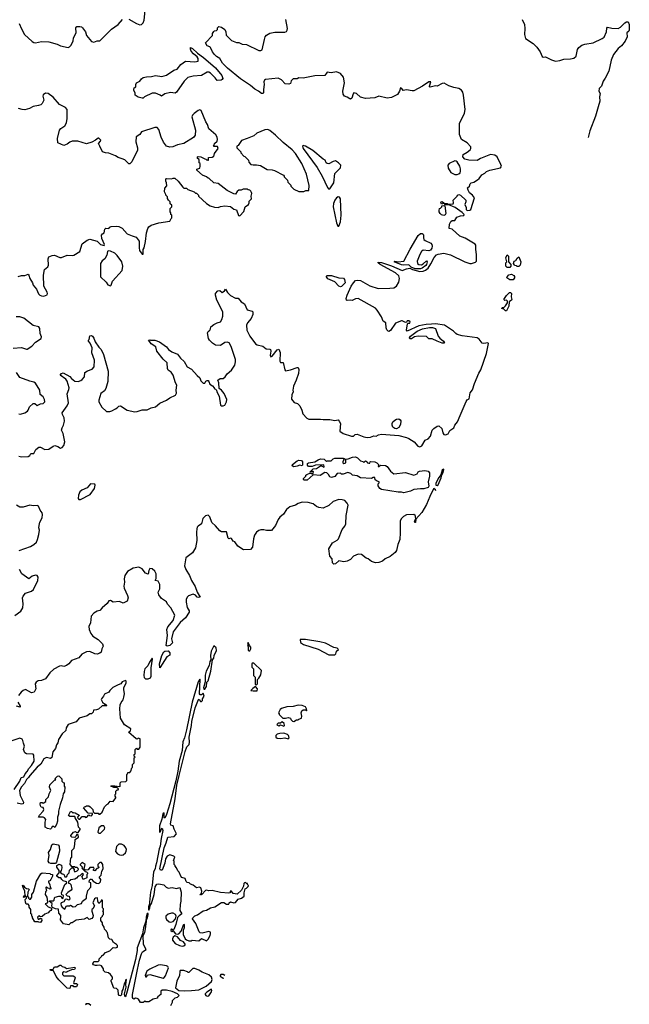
# Model space of a CAD drawing. Extents: x 2220333 to 2384341, y 721037 to 894043.
# Tile 286 of 325: x 2361995 to 2369310, y 826119 to 837931. Entities that reach past the tile are written whole.
import ezdxf

# ---------------------------------------------------------------- set-up
doc = ezdxf.new("R2010")
doc.units = 0

msp = doc.modelspace()

# ---------------------------------------------------------------- linework, layer by layer
at = {"layer": '0CON10XD'}
for points in [[(2363305, 837939), (2363395, 837884), (2363435, 837871), (2363455, 837874), (2363475, 837892), (2363490, 837925), (2363500, 838040)], [(2361990, 837885), (2362015, 837820), (2362054, 837754), (2362145, 837668), (2362165, 837657), (2362185, 837654), (2362255, 837671), (2362345, 837666), (2362445, 837639), (2362485, 837616), (2362575, 837599), (2362594, 837606), (2362609, 837621), (2362637, 837673), (2362642, 837715), (2362671, 837775), (2362668, 837835), (2362682, 837848), (2362715, 837850), (2362736, 837846), (2362750, 837835), (2362784, 837784), (2362795, 837742), (2362855, 837668), (2362885, 837662), (2362925, 837678), (2362955, 837678), (2363095, 837818), (2363176, 837874), (2363228, 837932)], [(2364898, 837045), (2364862, 837072), (2364815, 837096), (2364765, 837142), (2364645, 837220), (2364489, 837349), (2364429, 837409), (2364397, 837467), (2364355, 837491), (2364333, 837513), (2364307, 837545), (2364286, 837596), (2364276, 837606), (2364245, 837617), (2364226, 837655), (2364308, 837742), (2364310, 837765), (2364325, 837790), (2364333, 837797), (2364355, 837800), (2364370, 837815), (2364370, 837835), (2364385, 837850), (2364415, 837840), (2364455, 837813), (2364469, 837785), (2364473, 837745), (2364535, 837680), (2364595, 837657), (2364625, 837657), (2364665, 837639), (2364715, 837634), (2364865, 837561), (2364889, 837561), (2364905, 837570), (2364934, 837694), (2364941, 837725), (2364956, 837745), (2364995, 837768), (2365055, 837783), (2365175, 837783), (2365195, 837791), (2365205, 837805), (2365209, 837825), (2365189, 837935)], [(2368024, 837934), (2368051, 837875), (2368058, 837825), (2368053, 837753), (2368066, 837706), (2368158, 837645), (2368201, 837601), (2368241, 837545), (2368265, 837490), (2368275, 837480), (2368305, 837487), (2368375, 837450), (2368425, 837434), (2368475, 837441), (2368525, 837458), (2368605, 837460), (2368645, 837469), (2368671, 837495), (2368688, 837572), (2368705, 837598), (2368742, 837625), (2368777, 837637), (2368875, 837652), (2368986, 837704), (2369007, 837723), (2369038, 837785), (2369042, 837828), (2369048, 837842), (2369099, 837829), (2369175, 837826), (2369205, 837840), (2369255, 837894), (2369275, 837907), (2369296, 837905), (2369310, 837875), (2369309, 837805), (2369305, 837794), (2369281, 837775), (2369283, 837725), (2369262, 837675), (2369215, 837619), (2369175, 837586), (2369121, 837515), (2369093, 837447), (2369064, 837315), (2369021, 837229), (2368998, 837195), (2368978, 837132), (2368950, 837105), (2368944, 837074), (2368962, 837045), (2368951, 837005), (2368957, 836955), (2368935, 836885), (2368905, 836775), (2368835, 836597), (2368816, 836519)], [(2363465, 836988), (2363415, 837000), (2363380, 837025), (2363380, 837055), (2363365, 837080), (2363363, 837095), (2363370, 837115), (2363390, 837125), (2363387, 837155), (2363395, 837172), (2363436, 837194), (2363455, 837223), (2363475, 837239), (2363515, 837247), (2363575, 837249), (2363625, 837262), (2363702, 837248), (2363756, 837264), (2363845, 837327), (2363885, 837338), (2363930, 837395), (2363985, 837434), (2364095, 837426), (2364135, 837434), (2364135, 837467), (2364124, 837485), (2364080, 837520), (2364054, 837554), (2364044, 837576), (2364044, 837596), (2364067, 837585), (2364129, 837529), (2364199, 837479), (2364343, 837353), (2364420, 837260), (2364431, 837225), (2364426, 837214), (2364414, 837206), (2364365, 837201), (2364342, 837235), (2364285, 837291), (2364265, 837300), (2364245, 837301), (2364175, 837263), (2364075, 837255), (2364014, 837236), (2363969, 837195), (2363875, 837060), (2363859, 837051), (2363805, 837058), (2363735, 837043), (2363695, 837012), (2363680, 837025), (2363625, 837049), (2363585, 837051), (2363494, 837006), (2363475, 836990), (2363465, 836988)], [(2362617, 833627), (2362656, 833596), (2362695, 833592), (2362728, 833602), (2362746, 833614), (2362772, 833648), (2362775, 833697), (2362810, 833720), (2362865, 833739), (2362888, 833765), (2362894, 833845), (2362861, 833935), (2362864, 833995), (2362841, 834051), (2362820, 834075), (2362820, 834085), (2362830, 834095), (2362835, 834140), (2362855, 834142), (2362868, 834135), (2362885, 834110), (2362900, 834065), (2362943, 834003), (2362971, 833975), (2363001, 833915), (2363058, 833715), (2363051, 833589), (2363030, 833505), (2363011, 833479), (2362969, 833445), (2362943, 833367), (2362944, 833345), (2362981, 833281), (2363035, 833230), (2363075, 833230), (2363102, 833238), (2363146, 833264), (2363165, 833274), (2363185, 833296), (2363205, 833298), (2363285, 833246), (2363375, 833226), (2363405, 833229), (2363465, 833250), (2363525, 833252), (2363572, 833275), (2363624, 833286), (2363675, 833332), (2363756, 833365), (2363795, 833393), (2363864, 833425), (2363878, 833452), (2363871, 833485), (2363880, 833545), (2363864, 833574), (2363838, 833665), (2363811, 833701), (2363776, 833726), (2363768, 833745), (2363764, 833815), (2363715, 833857), (2363642, 833955), (2363630, 834005), (2363573, 834043), (2363558, 834068), (2363540, 834085), (2363555, 834092), (2363566, 834086), (2363615, 834088), (2363673, 834065), (2363755, 834008), (2363782, 833975), (2363820, 833945), (2363887, 833917), (2363925, 833869), (2363969, 833829), (2364005, 833766), (2364057, 833737), (2364125, 833661), (2364156, 833636), (2364169, 833599), (2364195, 833572), (2364215, 833570), (2364228, 833595), (2364245, 833603), (2364255, 833602), (2364265, 833592), (2364278, 833558), (2364309, 833539), (2364330, 833515), (2364330, 833505), (2364345, 833500), (2364357, 833487), (2364360, 833465), (2364388, 833415), (2364404, 833305), (2364415, 833298), (2364435, 833298), (2364458, 833305), (2364477, 833345), (2364479, 833375), (2364450, 833445), (2364416, 833486), (2364387, 833505), (2364383, 833573), (2364373, 833605), (2364400, 833625), (2364435, 833628), (2364462, 833645), (2364486, 833684), (2364535, 833726), (2364577, 833785), (2364586, 833825), (2364584, 833855), (2364532, 834012), (2364509, 834055), (2364485, 834064), (2364455, 834058), (2364405, 834024), (2364345, 834026), (2364309, 834049), (2364272, 834085), (2364261, 834105), (2364249, 834175), (2364255, 834190), (2364278, 834205), (2364286, 834224), (2364287, 834245), (2364324, 834276), (2364365, 834296), (2364405, 834308), (2364422, 834335), (2364434, 834375), (2364431, 834425), (2364361, 834565), (2364344, 834625), (2364344, 834646), (2364373, 834677), (2364395, 834682), (2364425, 834660), (2364453, 834677), (2364465, 834700), (2364487, 834657), (2364523, 834623), (2364585, 834590), (2364615, 834590), (2364653, 834545), (2364694, 834524), (2364725, 834450), (2364783, 834433), (2364792, 834425), (2364791, 834395), (2364771, 834345), (2364728, 834295), (2364716, 834265), (2364722, 834205), (2364756, 834136), (2364824, 834044), (2364845, 834032), (2364913, 834013), (2364951, 833981), (2364995, 833979), (2365003, 833973), (2365009, 833955), (2365002, 833905), (2365008, 833888), (2365025, 833893), (2365085, 833970), (2365105, 833980), (2365119, 833939), (2365116, 833836), (2365125, 833820), (2365158, 833818), (2365175, 833730), (2365185, 833717), (2365245, 833730), (2365325, 833760), (2365338, 833758), (2365343, 833735), (2365339, 833685), (2365312, 833605), (2365280, 833535), (2365272, 833485), (2365278, 833465), (2365261, 833429), (2365257, 833377), (2365287, 833337), (2365330, 833325), (2365355, 833300), (2365382, 833245), (2365394, 833204), (2365441, 833151), (2365465, 833138), (2365605, 833140), (2365635, 833133), (2365715, 833134), (2365775, 833121), (2365815, 833130), (2365829, 833115), (2365843, 833085), (2365836, 832995), (2365878, 832965), (2365976, 832934), (2366000, 832935), (2366020, 832955), (2366045, 832960), (2366125, 832928), (2366165, 832920), (2366205, 832922), (2366245, 832938), (2366273, 832933), (2366299, 832951), (2366335, 832959), (2366545, 832943), (2366635, 832920), (2366665, 832906), (2366727, 832865), (2366773, 832813), (2366795, 832806), (2366820, 832820), (2366861, 832885), (2366896, 832904), (2366925, 832935), (2366944, 833005), (2366965, 833028), (2367005, 833053), (2367025, 833058), (2367062, 833025), (2367071, 832975), (2367085, 832956), (2367105, 832952), (2367135, 832964), (2367158, 833002), (2367204, 833035), (2367216, 833065), (2367249, 833105), (2367279, 833181), (2367351, 833349), (2367365, 833372), (2367387, 833384), (2367402, 833455), (2367428, 833492), (2367452, 833565), (2367505, 833690), (2367529, 833731), (2367596, 833925), (2367621, 834045), (2367614, 834054), (2367565, 834048), (2367545, 834052), (2367509, 834099), (2367485, 834113), (2367305, 834138), (2367245, 834156), (2367227, 834165), (2367202, 834195), (2367093, 834265), (2366985, 834282), (2366935, 834278), (2366872, 834275), (2366785, 834258), (2366645, 834196), (2366637, 834207), (2366648, 834282), (2366655, 834290), (2366675, 834292), (2366680, 834305), (2366665, 834318), (2366645, 834320), (2366638, 834302), (2366625, 834298), (2366585, 834320), (2366575, 834320), (2366505, 834292), (2366445, 834203), (2366425, 834190), (2366415, 834193), (2366399, 834209), (2366391, 834235), (2366390, 834295), (2366355, 834315), (2366336, 834365), (2366285, 834448), (2366265, 834469), (2366056, 834586), (2366025, 834584), (2365985, 834561), (2365965, 834566), (2365925, 834561), (2365916, 834566), (2365913, 834585), (2365925, 834625), (2365973, 834735), (2365999, 834775), (2366025, 834802), (2366045, 834806), (2366085, 834801), (2366195, 834739), (2366297, 834707), (2366435, 834709), (2366485, 834715), (2366518, 834735), (2366545, 834781), (2366554, 834825), (2366545, 834857), (2366505, 834893), (2366320, 834995), (2366296, 835015), (2366297, 835023), (2366335, 835017), (2366457, 834977), (2366585, 834922), (2366635, 834944), (2366675, 834950), (2366710, 834935), (2366798, 834912), (2366835, 834914), (2366866, 834925), (2366895, 834952), (2366927, 835003), (2366970, 835080), (2366995, 835109), (2367015, 835119), (2367085, 835130), (2367165, 835109), (2367335, 835028), (2367395, 835007), (2367415, 835006), (2367465, 835022), (2367476, 835035), (2367478, 835115), (2367468, 835175), (2367468, 835225), (2367460, 835240), (2367341, 835311), (2367276, 835336), (2367185, 835419), (2367148, 835428), (2367153, 835477), (2367169, 835511), (2367185, 835521), (2367218, 835522), (2367239, 835561), (2367285, 835578), (2367325, 835583), (2367328, 835595), (2367305, 835619), (2367220, 835680), (2367145, 835710), (2367105, 835710), (2367090, 835730), (2367055, 835720), (2367050, 835735), (2367054, 835746), (2367065, 835750), (2367090, 835730), (2367125, 835727), (2367135, 835720), (2367195, 835722), (2367200, 835735), (2367197, 835765), (2367246, 835814), (2367250, 835825), (2367265, 835833), (2367286, 835826), (2367350, 835765), (2367350, 835745), (2367338, 835715), (2367352, 835678), (2367352, 835655), (2367365, 835644), (2367398, 835645), (2367407, 835655), (2367452, 835795), (2367428, 835828), (2367392, 835855), (2367376, 835885), (2367370, 835915), (2367393, 835935), (2367399, 835961), (2367412, 835975), (2367446, 835984), (2367490, 836010), (2367509, 836025), (2367540, 836070), (2367575, 836089), (2367595, 836109), (2367636, 836124), (2367765, 836152), (2367773, 836165), (2367777, 836175), (2367770, 836195), (2367726, 836285), (2367698, 836305), (2367645, 836314), (2367526, 836264), (2367485, 836240), (2367386, 836244), (2367335, 836258), (2367313, 836285), (2367318, 836315), (2367365, 836342), (2367402, 836368), (2367410, 836385), (2367408, 836405), (2367363, 836453), (2367295, 836492), (2367274, 836555), (2367273, 836685), (2367332, 836808), (2367341, 836855), (2367322, 837025), (2367312, 837062), (2367295, 837087), (2367265, 837107), (2367205, 837117), (2367145, 837136), (2367090, 837170), (2367065, 837164), (2367005, 837134), (2366985, 837137), (2366921, 837121), (2366914, 837124), (2366914, 837134), (2366927, 837185), (2366906, 837186), (2366827, 837133), (2366725, 837077), (2366705, 837076), (2366635, 837091), (2366595, 837082), (2366582, 837105), (2366565, 837112), (2366553, 837075), (2366527, 837035), (2366457, 836997), (2366405, 836990), (2366305, 837013), (2366256, 836994), (2366145, 836984), (2366085, 837001), (2366036, 837046), (2366005, 837052), (2365995, 837040), (2365981, 836989), (2365965, 836978), (2365955, 836980), (2365925, 837000), (2365892, 837012), (2365877, 837037), (2365873, 837075), (2365894, 837175), (2365881, 837241), (2365846, 837286), (2365795, 837306), (2365734, 837294), (2365685, 837300), (2365655, 837262), (2365535, 837257), (2365395, 837228), (2365345, 837232), (2365325, 837222), (2365275, 837220), (2365252, 837198), (2365243, 837165), (2365225, 837156), (2365181, 837161), (2365135, 837210), (2365095, 837228), (2364945, 837213), (2364931, 837205), (2364926, 837185), (2364928, 837155), (2364919, 837095), (2364921, 837055), (2364915, 837046), (2364898, 837045)], [(2361975, 834850), (2362015, 834862), (2362056, 834864), (2362095, 834880), (2362106, 834866), (2362116, 834826), (2362147, 834775), (2362156, 834745), (2362198, 834698), (2362222, 834642), (2362235, 834626), (2362257, 834617), (2362284, 834616), (2362325, 834630), (2362329, 834645), (2362324, 834664), (2362286, 834735), (2362279, 834865), (2362294, 834935), (2362333, 834966), (2362342, 834985), (2362336, 835064), (2362344, 835086), (2362385, 835104), (2362414, 835106), (2362475, 835079), (2362495, 835077), (2362565, 835106), (2362625, 835101), (2362643, 835107), (2362718, 835152), (2362746, 835244), (2362805, 835286), (2362835, 835299), (2362924, 835274), (2362965, 835233), (2363007, 835223), (2363012, 835235), (2362982, 835305), (2362978, 835345), (2362987, 835363), (2363008, 835375), (2363015, 835420), (2363028, 835432), (2363065, 835428), (2363077, 835443), (2363091, 835449), (2363155, 835454), (2363185, 835451), (2363225, 835432), (2363285, 835364), (2363345, 835337), (2363394, 835324), (2363427, 835275), (2363427, 835195), (2363434, 835164), (2363465, 835120), (2363475, 835120), (2363476, 835174), (2363489, 835195), (2363505, 835270), (2363516, 835375), (2363532, 835428), (2363543, 835445), (2363572, 835465), (2363664, 835496), (2363797, 835513), (2363812, 835548), (2363820, 835555), (2363820, 835585), (2363810, 835595), (2363810, 835615), (2363800, 835625), (2363800, 835665), (2363820, 835685), (2363820, 835705), (2363802, 835722), (2363800, 835745), (2363780, 835765), (2363770, 835785), (2363770, 835805), (2363750, 835825), (2363750, 835835), (2363732, 835865), (2363738, 835912), (2363762, 835938), (2363758, 835975), (2363748, 835995), (2363748, 836022), (2363755, 836028), (2363815, 836022), (2363835, 836032), (2363855, 836032), (2363898, 835995), (2363951, 835921), (2363965, 835912), (2363995, 835910), (2364013, 835893), (2364087, 835867), (2364105, 835850), (2364115, 835850), (2364140, 835825), (2364140, 835815), (2364235, 835728), (2364280, 835700), (2364332, 835682), (2364375, 835680), (2364405, 835690), (2364455, 835700), (2364525, 835690), (2364565, 835660), (2364595, 835650), (2364622, 835582), (2364635, 835580), (2364685, 835630), (2364702, 835685), (2364740, 835715), (2364750, 835735), (2364750, 835755), (2364777, 835783), (2364772, 835815), (2364780, 835845), (2364777, 835857), (2364770, 835875), (2364755, 835888), (2364735, 835890), (2364725, 835900), (2364675, 835900), (2364652, 835888), (2364623, 835887), (2364605, 835872), (2364585, 835840), (2364565, 835842), (2364485, 835883), (2364377, 835967), (2364323, 835973), (2364270, 836025), (2364255, 836030), (2364237, 836047), (2364190, 836065), (2364120, 836125), (2364122, 836138), (2364155, 836150), (2364162, 836175), (2364160, 836205), (2364150, 836215), (2364150, 836255), (2364130, 836265), (2364130, 836285), (2364135, 836290), (2364167, 836287), (2364215, 836260), (2364228, 836258), (2364235, 836250), (2364248, 836248), (2364255, 836240), (2364260, 836245), (2364262, 836278), (2364305, 836280), (2364315, 836290), (2364325, 836290), (2364333, 836327), (2364378, 836385), (2364368, 836408), (2364325, 836410), (2364320, 836415), (2364330, 836425), (2364332, 836445), (2364363, 836475), (2364369, 836495), (2364365, 836520), (2364348, 836548), (2364265, 836620), (2364247, 836675), (2364227, 836705), (2364173, 836843), (2364155, 836848), (2364135, 836840), (2364089, 836805), (2364069, 836785), (2364061, 836765), (2364104, 836605), (2364099, 836545), (2364082, 836518), (2363965, 836447), (2363890, 836430), (2363832, 836405), (2363795, 836401), (2363755, 836415), (2363720, 836460), (2363693, 836523), (2363665, 836615), (2363646, 836636), (2363615, 836639), (2363458, 836585), (2363435, 836552), (2363393, 836525), (2363387, 836465), (2363410, 836395), (2363410, 836365), (2363340, 836225), (2363315, 836202), (2363305, 836202), (2363255, 836248), (2363225, 836262), (2363176, 836276), (2363145, 836297), (2363065, 836328), (2363025, 836332), (2362990, 836345), (2362958, 836415), (2362942, 836445), (2362965, 836472), (2362967, 836485), (2362945, 836510), (2362935, 836510), (2362906, 836484), (2362860, 836460), (2362795, 836440), (2362693, 836473), (2362625, 836473), (2362595, 836462), (2362565, 836438), (2362525, 836422), (2362452, 836455), (2362448, 836505), (2362474, 836605), (2362489, 836625), (2362535, 836658), (2362555, 836695), (2362565, 836745), (2362563, 836853), (2362546, 836876), (2362474, 836914), (2362395, 837001), (2362336, 837046), (2362305, 837051), (2362275, 837030), (2362273, 837015), (2362284, 836965), (2362264, 836925), (2362249, 836911), (2362220, 836900), (2362155, 836890), (2362113, 836867), (2362055, 836850), (2362025, 836852), (2361982, 836865)], [(2365405, 835872), (2365428, 835882), (2365465, 835882), (2365468, 835941), (2365435, 836079), (2365381, 836205), (2365305, 836325), (2365265, 836371), (2365156, 836456), (2365066, 836545), (2364995, 836603), (2364973, 836613), (2364935, 836611), (2364841, 836569), (2364805, 836537), (2364726, 836504), (2364655, 836482), (2364618, 836422), (2364600, 836415), (2364602, 836395), (2364650, 836345), (2364650, 836335), (2364684, 836294), (2364695, 836290), (2364740, 836245), (2364743, 836223), (2364770, 836195), (2364795, 836188), (2364835, 836190), (2364885, 836182), (2364965, 836132), (2365025, 836130), (2365052, 836122), (2365160, 836065), (2365170, 836055), (2365170, 836045), (2365198, 836018), (2365210, 836005), (2365212, 835982), (2365250, 835945), (2365250, 835935), (2365285, 835900), (2365345, 835872), (2365405, 835872)], [(2365715, 835902), (2365765, 835975), (2365775, 836088), (2365845, 836154), (2365850, 836185), (2365822, 836215), (2365785, 836236), (2365755, 836231), (2365705, 836203), (2365685, 836204), (2365673, 836215), (2365660, 836245), (2365635, 836258), (2365511, 836361), (2365425, 836414), (2365395, 836422), (2365388, 836415), (2365398, 836385), (2365565, 836157), (2365625, 836055), (2365688, 835918), (2365702, 835902), (2365715, 835902)], [(2367245, 836074), (2367265, 836081), (2367280, 836095), (2367286, 836115), (2367285, 836141), (2367275, 836174), (2367244, 836225), (2367234, 836234), (2367215, 836236), (2367147, 836205), (2367134, 836185), (2367135, 836150), (2367167, 836097), (2367216, 836076), (2367245, 836074)], [(2365825, 835453), (2365844, 835505), (2365851, 835585), (2365843, 835783), (2365833, 835803), (2365818, 835808), (2365795, 835796), (2365775, 835765), (2365761, 835725), (2365757, 835687), (2365797, 835495), (2365814, 835455), (2365825, 835453)], [(2367085, 835583), (2367055, 835592), (2367039, 835605), (2367028, 835625), (2367027, 835643), (2367032, 835668), (2367045, 835670), (2367060, 835685), (2367062, 835698), (2367085, 835702), (2367098, 835698), (2367107, 835605), (2367099, 835591), (2367085, 835583)], [(2366741, 834941), (2366692, 834962), (2366665, 834990), (2366605, 834986), (2366575, 834990), (2366490, 835025), (2366497, 835033), (2366537, 835026), (2366606, 835034), (2366681, 835179), (2366775, 835342), (2366805, 835366), (2366825, 835366), (2366837, 835357), (2366842, 835345), (2366839, 835315), (2366845, 835295), (2366861, 835281), (2366930, 835250), (2366942, 835235), (2366946, 835215), (2366940, 835190), (2366924, 835166), (2366905, 835160), (2366835, 835168), (2366815, 835151), (2366795, 835116), (2366764, 835035), (2366769, 835005), (2366785, 834994), (2366815, 834991), (2366838, 835002), (2366875, 835037), (2366884, 835025), (2366878, 834995), (2366868, 834982), (2366825, 834951), (2366805, 834944), (2366741, 834941)], [(2363085, 834740), (2363094, 834746), (2363108, 834795), (2363225, 834922), (2363231, 834975), (2363219, 835025), (2363165, 835104), (2363135, 835129), (2363085, 835153), (2363055, 835160), (2363048, 835152), (2363040, 835105), (2363015, 835064), (2362983, 835037), (2362964, 835005), (2362963, 834845), (2363032, 834782), (2363052, 834752), (2363085, 834740)], [(2367875, 834960), (2367845, 834960), (2367830, 834975), (2367830, 835015), (2367840, 835025), (2367830, 835075), (2367845, 835110), (2367860, 835095), (2367860, 835025), (2367890, 834995), (2367890, 834975), (2367875, 834960)], [(2367985, 834970), (2367965, 834970), (2367955, 834980), (2367932, 834982), (2367930, 834995), (2367920, 835005), (2367930, 835035), (2367948, 835042), (2367965, 835070), (2367985, 835088), (2368010, 835025), (2368002, 834988), (2367985, 834970)], [(2365845, 834726), (2365825, 834734), (2365775, 834787), (2365692, 834822), (2365676, 834845), (2365677, 834855), (2365685, 834861), (2365735, 834861), (2365825, 834836), (2365879, 834829), (2365893, 834813), (2365899, 834775), (2365855, 834729), (2365845, 834726)], [(2367915, 834812), (2367875, 834812), (2367840, 834835), (2367843, 834847), (2367865, 834870), (2367897, 834877), (2367923, 834863), (2367932, 834852), (2367932, 834835), (2367915, 834812)], [(2367825, 834437), (2367805, 834458), (2367780, 834465), (2367785, 834477), (2367805, 834480), (2367825, 834498), (2367847, 834535), (2367847, 834555), (2367835, 834568), (2367815, 834562), (2367804, 834575), (2367837, 834623), (2367872, 834658), (2367885, 834660), (2367898, 834645), (2367891, 834605), (2367902, 834575), (2367898, 834565), (2367868, 834545), (2367865, 834494), (2367835, 834439), (2367825, 834437)], [(2361915, 833990), (2362015, 833999), (2362075, 833977), (2362085, 833980), (2362139, 834015), (2362185, 834064), (2362253, 834105), (2362258, 834125), (2362240, 834165), (2362237, 834225), (2362226, 834245), (2362155, 834262), (2362045, 834351), (2361995, 834368), (2361952, 834368)], [(2367085, 834051), (2367065, 834052), (2367005, 834073), (2366945, 834101), (2366905, 834103), (2366875, 834129), (2366775, 834136), (2366734, 834126), (2366695, 834102), (2366675, 834104), (2366672, 834115), (2366686, 834135), (2366765, 834195), (2366828, 834222), (2366911, 834239), (2366947, 834237), (2366985, 834225), (2367016, 834135), (2367035, 834111), (2367082, 834075), (2367092, 834055), (2367085, 834051)], [(2361984, 833204), (2362005, 833199), (2362055, 833214), (2362087, 833235), (2362098, 833245), (2362112, 833285), (2362155, 833328), (2362175, 833328), (2362205, 833303), (2362245, 833321), (2362275, 833327), (2362296, 833345), (2362294, 833375), (2362277, 833407), (2362242, 833435), (2362236, 833485), (2362185, 833569), (2362165, 833584), (2362115, 833594), (2361998, 833638), (2361955, 833700)], [(2361985, 832693), (2362015, 832688), (2362095, 832692), (2362116, 832704), (2362130, 832725), (2362165, 832728), (2362187, 832775), (2362225, 832804), (2362245, 832803), (2362295, 832773), (2362345, 832779), (2362395, 832816), (2362415, 832822), (2362451, 832811), (2362485, 832790), (2362505, 832800), (2362525, 832823), (2362538, 832865), (2362517, 832965), (2362498, 833005), (2362504, 833035), (2362522, 833068), (2362531, 833115), (2362528, 833155), (2362509, 833195), (2362506, 833215), (2362565, 833298), (2362580, 833335), (2362566, 833444), (2362586, 833495), (2362588, 833515), (2362563, 833593), (2362549, 833619), (2362482, 833665), (2362498, 833685), (2362515, 833693), (2362595, 833650), (2362617, 833627)], [(2366515, 833022), (2366495, 833027), (2366472, 833042), (2366463, 833065), (2366466, 833085), (2366474, 833105), (2366495, 833127), (2366515, 833137), (2366545, 833141), (2366561, 833131), (2366567, 833117), (2366566, 833075), (2366543, 833037), (2366515, 833022)], [(2366605, 832256), (2366575, 832264), (2366535, 832262), (2366335, 832296), (2366315, 832307), (2366298, 832338), (2366298, 832362), (2366308, 832375), (2366307, 832387), (2366283, 832393), (2366262, 832412), (2366255, 832440), (2366235, 832440), (2366215, 832428), (2366086, 832434), (2366045, 832458), (2365990, 832465), (2365970, 832485), (2365933, 832497), (2365875, 832478), (2365858, 832478), (2365845, 832490), (2365805, 832488), (2365775, 832452), (2365735, 832440), (2365715, 832448), (2365700, 832475), (2365680, 832495), (2365655, 832498), (2365599, 832461), (2365515, 832470), (2365445, 832407), (2365408, 832408), (2365400, 832415), (2365400, 832425), (2365430, 832455), (2365430, 832465), (2365440, 832475), (2365475, 832490), (2365495, 832490), (2365505, 832480), (2365518, 832492), (2365520, 832505), (2365515, 832510), (2365490, 832510), (2365485, 832500), (2365480, 832505), (2365515, 832542), (2365555, 832548), (2365605, 832580), (2365615, 832580), (2365643, 832563), (2365650, 832565), (2365645, 832590), (2365543, 832587), (2365505, 832572), (2365462, 832572), (2365450, 832585), (2365450, 832605), (2365460, 832615), (2365535, 832627), (2365575, 832652), (2365605, 832662), (2365647, 832657), (2365675, 832630), (2365685, 832638), (2365732, 832638), (2365755, 832662), (2365775, 832670), (2365875, 832672), (2365890, 832665), (2365873, 832625), (2365874, 832614), (2365885, 832608), (2365908, 832615), (2365910, 832645), (2365902, 832658), (2365937, 832663), (2365987, 832683), (2366025, 832686), (2366048, 832675), (2366085, 832638), (2366112, 832632), (2366125, 832620), (2366145, 832637), (2366166, 832626), (2366170, 832615), (2366185, 832610), (2366198, 832612), (2366200, 832625), (2366208, 832632), (2366257, 832627), (2366282, 832615), (2366300, 832595), (2366295, 832570), (2366305, 832570), (2366325, 832588), (2366385, 832583), (2366405, 832572), (2366444, 832514), (2366485, 832482), (2366625, 832500), (2366725, 832468), (2366765, 832483), (2366778, 832505), (2366794, 832516), (2366855, 832522), (2366895, 832516), (2366911, 832495), (2366914, 832455), (2366896, 832385), (2366905, 832335), (2366895, 832318), (2366845, 832302), (2366805, 832304), (2366725, 832294), (2366685, 832276), (2366635, 832264), (2366605, 832256)], [(2365285, 832568), (2365265, 832580), (2365268, 832595), (2365325, 832640), (2365345, 832646), (2365375, 832642), (2365388, 832625), (2365390, 832585), (2365385, 832580), (2365355, 832588), (2365325, 832573), (2365285, 832568)], [(2367005, 832341), (2367015, 832351), (2367051, 832435), (2367059, 832471), (2367075, 832497), (2367083, 832533), (2367079, 832539), (2367065, 832525), (2367048, 832472), (2367015, 832428), (2366990, 832365), (2366990, 832345), (2367005, 832341)], [(2362725, 832173), (2362841, 832235), (2362893, 832305), (2362902, 832345), (2362895, 832358), (2362845, 832362), (2362806, 832314), (2362742, 832285), (2362717, 832265), (2362699, 832225), (2362697, 832187), (2362706, 832176), (2362725, 832173)], [(2366987, 832279), (2366985, 832292), (2366965, 832305), (2366955, 832295), (2366915, 832212), (2366877, 832115), (2366821, 832019), (2366750, 831940), (2366745, 831900), (2366735, 831900), (2366734, 831915), (2366745, 831940), (2366750, 831940), (2366746, 831975), (2366741, 831985), (2366725, 831994), (2366635, 831993), (2366599, 831971), (2366572, 831945), (2366561, 831915), (2366562, 831775), (2366556, 831694), (2366531, 831635), (2366517, 831565), (2366500, 831540), (2366439, 831491), (2366380, 831465), (2366350, 831435), (2366305, 831420), (2366265, 831417), (2366215, 831433), (2366177, 831465), (2366153, 831473), (2366095, 831516), (2366055, 831519), (2366000, 831495), (2365966, 831455), (2365925, 831434), (2365885, 831429), (2365825, 831439), (2365786, 831404), (2365765, 831399), (2365750, 831415), (2365744, 831464), (2365718, 831495), (2365703, 831585), (2365747, 831655), (2365803, 831687), (2365821, 831705), (2365865, 831814), (2365896, 831854), (2365908, 831882), (2365911, 831985), (2365935, 832105), (2365925, 832131), (2365895, 832162), (2365865, 832172), (2365825, 832173), (2365755, 832152), (2365705, 832102), (2365635, 832069), (2365585, 832078), (2365555, 832092), (2365515, 832123), (2365458, 832138), (2365385, 832143), (2365336, 832126), (2365305, 832108), (2365236, 832085), (2365196, 832055), (2365159, 832001), (2365115, 831963), (2365095, 831937), (2365066, 831865), (2365018, 831805), (2364955, 831802), (2364925, 831811), (2364888, 831812), (2364865, 831804), (2364837, 831783), (2364814, 831746), (2364802, 831705), (2364787, 831605), (2364766, 831574), (2364682, 831572), (2364613, 831615), (2364578, 831668), (2364557, 831677), (2364535, 831708), (2364525, 831710), (2364505, 831702), (2364495, 831712), (2364475, 831787), (2364415, 831789), (2364395, 831799), (2364345, 831860), (2364299, 831899), (2364277, 831967), (2364255, 831988), (2364225, 831981), (2364193, 831947), (2364178, 831882), (2364135, 831857), (2364126, 831844), (2364119, 831825), (2364118, 831785), (2364122, 831685), (2364104, 831595), (2364070, 831535), (2363989, 831475), (2363972, 831378), (2363987, 831335), (2364034, 831265), (2364056, 831205), (2364100, 831130), (2364123, 831065), (2364162, 831005), (2364145, 830999), (2364125, 831004), (2364105, 831026), (2364075, 831039), (2364022, 831018), (2364005, 831003), (2363994, 830975), (2363994, 830944), (2364005, 830880), (2364029, 830839), (2364028, 830825), (2363985, 830754), (2363921, 830699), (2363835, 830586), (2363816, 830505), (2363827, 830455), (2363796, 830424), (2363765, 830414), (2363754, 830425), (2363767, 830545), (2363761, 830615), (2363773, 830647), (2363837, 830725), (2363856, 830786), (2363809, 830875), (2363770, 830920), (2363755, 830947), (2363695, 830986), (2363665, 831032), (2363657, 831065), (2363675, 831105), (2363678, 831155), (2363655, 831195), (2363622, 831205), (2363632, 831228), (2363633, 831283), (2363615, 831315), (2363585, 831345), (2363555, 831346), (2363543, 831325), (2363535, 831278), (2363505, 831291), (2363465, 831343), (2363425, 831363), (2363355, 831353), (2363289, 831311), (2363256, 831265), (2363247, 831225), (2363252, 831185), (2363244, 831135), (2363249, 831111), (2363289, 831025), (2363296, 830995), (2363283, 830957), (2363235, 830933), (2363193, 830953), (2363115, 830944), (2363085, 830962), (2363065, 830960), (2363045, 830928), (2362984, 830875), (2362958, 830845), (2362925, 830834), (2362885, 830810), (2362852, 830775), (2362846, 830695), (2362825, 830650), (2362829, 830615), (2362847, 830567), (2362874, 830534), (2362935, 830495), (2362988, 830445), (2362998, 830415), (2362982, 830385), (2362972, 830345), (2362955, 830330), (2362925, 830318), (2362895, 830322), (2362835, 830351), (2362795, 830347), (2362742, 830318), (2362705, 830276), (2362615, 830242), (2362585, 830203), (2362558, 830185), (2362525, 830171), (2362495, 830179), (2362474, 830176), (2362405, 830140), (2362356, 830094), (2362306, 830024), (2362255, 830002), (2362215, 829999), (2362192, 829985), (2362182, 829965), (2362189, 829905), (2362167, 829863), (2362135, 829856), (2362065, 829894), (2362035, 829884), (2362012, 829865), (2361982, 829825)], [(2361989, 831565), (2362125, 831612), (2362165, 831634), (2362195, 831663), (2362210, 831695), (2362224, 831754), (2362231, 831809), (2362226, 831835), (2362229, 831865), (2362237, 831905), (2362264, 831955), (2362268, 831995), (2362264, 832015), (2362240, 832045), (2362221, 832095), (2362205, 832104), (2362155, 832098), (2362115, 832107), (2362035, 832081), (2361995, 832083), (2361955, 832106)], [(2361937, 830785), (2362009, 830835), (2362031, 830875), (2362037, 830925), (2362030, 830995), (2362036, 831015), (2362065, 831050), (2362135, 831076), (2362162, 831095), (2362211, 831205), (2362218, 831245), (2362205, 831265), (2362184, 831266), (2362145, 831256), (2362105, 831223), (2362022, 831285), (2361994, 831335)], [(2364215, 829900), (2364235, 829930), (2364240, 829985), (2364255, 830000), (2364290, 830115), (2364308, 830252), (2364325, 830270), (2364328, 830305), (2364356, 830365), (2364352, 830395), (2364325, 830420), (2364294, 830354), (2364284, 830304), (2364288, 830252), (2364275, 830230), (2364268, 830185), (2364234, 830116), (2364222, 830068), (2364222, 829988), (2364202, 829915), (2364205, 829900), (2364215, 829900)], [(2364755, 830360), (2364767, 830385), (2364767, 830405), (2364752, 830422), (2364735, 830460), (2364730, 830435), (2364738, 830408), (2364738, 830368), (2364745, 830360), (2364755, 830360)], [(2365775, 830310), (2365787, 830323), (2365798, 830355), (2365820, 830375), (2365805, 830390), (2365765, 830400), (2365665, 830450), (2365595, 830467), (2365425, 830496), (2365360, 830495), (2365365, 830460), (2365400, 830435), (2365575, 830379), (2365705, 830312), (2365775, 830310)], [(2363675, 830154), (2363674, 830205), (2363701, 830305), (2363725, 830348), (2363738, 830355), (2363775, 830359), (2363795, 830334), (2363795, 830308), (2363762, 830288), (2363675, 830154)], [(2363535, 830024), (2363565, 830035), (2363573, 830055), (2363571, 830155), (2363588, 830258), (2363585, 830273), (2363552, 830225), (2363532, 830178), (2363498, 830142), (2363488, 830112), (2363484, 830065), (2363489, 830039), (2363505, 830025), (2363535, 830024)], [(2364835, 829950), (2364848, 829965), (2364850, 830015), (2364865, 830030), (2364887, 830073), (2364898, 830125), (2364805, 830210), (2364785, 830210), (2364780, 830205), (2364780, 830165), (2364800, 830145), (2364800, 830065), (2364820, 830045), (2364820, 829955), (2364835, 829950)], [(2363273, 826325), (2363270, 826355), (2363278, 826418), (2363265, 826410), (2363260, 826385), (2363248, 826365), (2363233, 826295), (2363222, 826275), (2363216, 826234), (2363205, 826222), (2363190, 826225), (2363182, 826235), (2363175, 826290), (2363155, 826310), (2363123, 826313), (2363092, 826395), (2363093, 826407), (2363110, 826425), (2363110, 826445), (2363086, 826476), (2363060, 826495), (2363020, 826505), (2363000, 826525), (2363000, 826545), (2362975, 826582), (2362955, 826590), (2362925, 826583), (2362905, 826586), (2362882, 826592), (2362874, 826604), (2362886, 826634), (2362936, 826634), (2362947, 826645), (2362950, 826665), (2362980, 826695), (2362980, 826705), (2362995, 826710), (2363025, 826740), (2363078, 826762), (2363115, 826800), (2363145, 826798), (2363170, 826805), (2363170, 826825), (2363158, 826838), (2363122, 826862), (2363100, 826895), (2363075, 826900), (2363060, 826915), (2363050, 826975), (2363040, 826985), (2363038, 826998), (2363012, 827022), (2363010, 827045), (2362990, 827075), (2362990, 827095), (2362970, 827125), (2362970, 827155), (2362990, 827175), (2362990, 827185), (2363000, 827195), (2363000, 827225), (2362990, 827235), (2363000, 827245), (2363000, 827265), (2362990, 827275), (2362990, 827365), (2362985, 827370), (2362972, 827368), (2362968, 827352), (2362945, 827330), (2362932, 827355), (2362930, 827395), (2362905, 827392), (2362892, 827385), (2362872, 827335), (2362892, 827302), (2362872, 827265), (2362860, 827255), (2362860, 827235), (2362877, 827185), (2362873, 827165), (2362860, 827150), (2362828, 827138), (2362805, 827160), (2362769, 827141), (2362673, 827127), (2362625, 827098), (2362610, 827095), (2362585, 827073), (2362520, 827085), (2362483, 827133), (2362483, 827147), (2362490, 827155), (2362490, 827185), (2362463, 827213), (2362460, 827260), (2362425, 827263), (2362390, 827280), (2362382, 827295), (2362385, 827330), (2362350, 827355), (2362358, 827362), (2362395, 827362), (2362410, 827370), (2362413, 827395), (2362422, 827405), (2362465, 827418), (2362488, 827418), (2362505, 827390), (2362518, 827392), (2362520, 827425), (2362502, 827432), (2362498, 827455), (2362538, 827555), (2362560, 827575), (2362558, 827588), (2362515, 827602), (2362500, 827615), (2362488, 827638), (2362465, 827638), (2362440, 827655), (2362440, 827665), (2362470, 827695), (2362468, 827725), (2362440, 827765), (2362440, 827785), (2362465, 827802), (2362498, 827788), (2362500, 827755), (2362492, 827725), (2362480, 827705), (2362503, 827683), (2362525, 827680), (2362535, 827650), (2362555, 827650), (2362565, 827660), (2362570, 827675), (2362590, 827695), (2362592, 827728), (2362622, 827758), (2362638, 827758), (2362648, 827738), (2362643, 827723), (2362655, 827710), (2362685, 827720), (2362700, 827735), (2362698, 827748), (2362685, 827760), (2362665, 827760), (2362655, 827770), (2362625, 827770), (2362600, 827795), (2362610, 827875), (2362620, 827885), (2362620, 827965), (2362647, 827993), (2362658, 828035), (2362660, 828095), (2362700, 828125), (2362695, 828150), (2362675, 828150), (2362668, 828132), (2362655, 828120), (2362622, 828122), (2362610, 828135), (2362610, 828145), (2362640, 828185), (2362665, 828190), (2362675, 828180), (2362695, 828180), (2362720, 828215), (2362720, 828225), (2362702, 828245), (2362692, 828302), (2362660, 828355), (2362660, 828365), (2362655, 828370), (2362595, 828370), (2362580, 828385), (2362605, 828430), (2362615, 828430), (2362635, 828410), (2362645, 828418), (2362660, 828415), (2362708, 828388), (2362708, 828382), (2362690, 828365), (2362692, 828352), (2362705, 828340), (2362715, 828340), (2362745, 828370), (2362775, 828370), (2362785, 828360), (2362800, 828365), (2362825, 828390), (2362833, 828383), (2362855, 828380), (2362868, 828395), (2362868, 828408), (2362815, 828410), (2362760, 828475), (2362772, 828488), (2362785, 828490), (2362795, 828500), (2362825, 828500), (2362839, 828489), (2362872, 828455), (2362878, 828428), (2362893, 828413), (2362935, 828410), (2362945, 828400), (2362955, 828400), (2362985, 828423), (2363012, 828488), (2363040, 828515), (2363058, 828522), (2363080, 828555), (2363115, 828550), (2363150, 828595), (2363150, 828605), (2363140, 828615), (2363140, 828635), (2363150, 828645), (2363150, 828675), (2363165, 828690), (2363175, 828690), (2363180, 828705), (2363155, 828720), (2363125, 828720), (2363090, 828735), (2363095, 828740), (2363135, 828740), (2363195, 828730), (2363200, 828735), (2363200, 828775), (2363212, 828788), (2363268, 828792), (2363280, 828805), (2363280, 828875), (2363290, 828885), (2363292, 828898), (2363315, 828900), (2363330, 828915), (2363340, 828955), (2363350, 828965), (2363350, 828995), (2363370, 829015), (2363370, 829075), (2363380, 829085), (2363370, 829095), (2363370, 829115), (2363380, 829125), (2363380, 829175), (2363395, 829190), (2363405, 829180), (2363425, 829180), (2363440, 829205), (2363440, 829305), (2363415, 829310), (2363405, 829300), (2363392, 829302), (2363300, 829385), (2363325, 829400), (2363330, 829425), (2363252, 829472), (2363203, 829553), (2363196, 829664), (2363199, 829711), (2363211, 829739), (2363235, 829770), (2363246, 829804), (2363254, 829845), (2363246, 829895), (2363244, 829916), (2363271, 829975), (2363272, 829995), (2363265, 830002), (2363225, 829987), (2363210, 829965), (2363175, 829953), (2363111, 829919), (2363078, 829885), (2363066, 829864), (2363011, 829839), (2363002, 829815), (2362977, 829785), (2362974, 829774), (2362988, 829745), (2363015, 829720), (2363025, 829720), (2363040, 829705), (2363035, 829700), (2362985, 829700), (2362940, 829660), (2362915, 829650), (2362882, 829648), (2362877, 829623), (2362857, 829603), (2362835, 829602), (2362805, 829580), (2362708, 829552), (2362671, 829509), (2362578, 829475), (2362554, 829436), (2362547, 829403), (2362506, 829364), (2362460, 829295), (2362452, 829255), (2362435, 829230), (2362424, 829186), (2362394, 829146), (2362382, 829078), (2362365, 829069), (2362315, 829078), (2362285, 829064), (2362250, 829000), (2362204, 828965), (2362115, 828862), (2362102, 828838), (2362075, 828816), (2362052, 828768), (2362015, 828729), (2361991, 828685), (2362000, 828625), (2362039, 828545), (2362035, 828525), (2362015, 828521), (2361965, 828530)], [(2364055, 826880), (2364065, 826890), (2364145, 826882), (2364175, 826908), (2364235, 826882), (2364255, 826901), (2364280, 826945), (2364286, 826965), (2364283, 826985), (2364265, 826994), (2364185, 826974), (2364160, 826975), (2364148, 826988), (2364107, 827087), (2364070, 827145), (2364072, 827158), (2364095, 827180), (2364127, 827193), (2364195, 827240), (2364235, 827250), (2364283, 827277), (2364335, 827290), (2364415, 827340), (2364445, 827340), (2364475, 827320), (2364505, 827320), (2364510, 827335), (2364525, 827350), (2364565, 827338), (2364585, 827342), (2364615, 827380), (2364655, 827392), (2364690, 827415), (2364688, 827455), (2364700, 827505), (2364718, 827512), (2364738, 827532), (2364740, 827545), (2364730, 827555), (2364728, 827568), (2364715, 827570), (2364705, 827580), (2364692, 827578), (2364683, 827567), (2364682, 827538), (2364655, 827490), (2364605, 827440), (2364555, 827450), (2364535, 827478), (2364520, 827475), (2364520, 827455), (2364505, 827452), (2364405, 827462), (2364305, 827484), (2364265, 827481), (2364235, 827488), (2364224, 827486), (2364180, 827435), (2364165, 827430), (2364160, 827435), (2364178, 827452), (2364182, 827475), (2364168, 827515), (2364153, 827523), (2364115, 827518), (2364075, 827550), (2364045, 827560), (2364030, 827575), (2364005, 827580), (2363993, 827593), (2363979, 827629), (2363942, 827642), (2363930, 827655), (2363910, 827705), (2363892, 827722), (2363878, 827758), (2363860, 827775), (2363860, 827785), (2363850, 827795), (2363850, 827835), (2363842, 827845), (2363858, 827885), (2363845, 827897), (2363795, 827911), (2363764, 827896), (2363746, 827864), (2363735, 827812), (2363705, 827727), (2363685, 827727), (2363676, 827745), (2363729, 827995), (2363754, 828055), (2363773, 828125), (2363847, 828133), (2363878, 828165), (2363848, 828218), (2363838, 828258), (2363807, 828267), (2363804, 828284), (2363859, 828585), (2363882, 828748), (2363908, 828862), (2363980, 829150), (2364001, 829209), (2364028, 829235), (2364032, 829265), (2364030, 829325), (2364056, 829465), (2364059, 829511), (2364102, 829675), (2364140, 829775), (2364148, 829778), (2364165, 829750), (2364178, 829752), (2364190, 829765), (2364190, 829785), (2364208, 829815), (2364195, 829850), (2364175, 829830), (2364162, 829832), (2364152, 829845), (2364160, 830015), (2364155, 830020), (2364135, 829988), (2364066, 829745), (2363997, 829413), (2363974, 829315), (2363954, 829266), (2363946, 829165), (2363910, 829035), (2363894, 828915), (2363870, 828800), (2363798, 828525), (2363756, 828395), (2363735, 828350), (2363730, 828355), (2363727, 828417), (2363712, 828405), (2363702, 828338), (2363671, 828259), (2363672, 828182), (2363685, 828190), (2363693, 828217), (2363705, 828230), (2363712, 828205), (2363691, 828109), (2363681, 828015), (2363670, 827985), (2363638, 827818), (2363624, 827775), (2363622, 827745), (2363601, 827709), (2363586, 827545), (2363564, 827465), (2363550, 827305), (2363542, 827295), (2363540, 827255), (2363545, 827250), (2363550, 827255), (2363558, 827275), (2363560, 827305), (2363575, 827330), (2363607, 827435), (2363620, 827530), (2363640, 827560), (2363665, 827564), (2363725, 827554), (2363753, 827523), (2363775, 827513), (2363825, 827519), (2363875, 827507), (2363915, 827520), (2363934, 827465), (2363930, 827355), (2363920, 827315), (2363917, 827245), (2363940, 827205), (2363908, 827182), (2363890, 827160), (2363869, 827075), (2363845, 827018), (2363835, 827010), (2363815, 827020), (2363808, 827015), (2363808, 827005), (2363825, 826994), (2363835, 827000), (2363865, 826964), (2363885, 826959), (2363904, 826966), (2363934, 826996), (2363965, 827080), (2363970, 827075), (2363967, 827035), (2363957, 827003), (2363957, 826955), (2363982, 826905), (2363995, 826892), (2364025, 826880), (2364055, 826880)], [(2364795, 829878), (2364845, 829880), (2364850, 829905), (2364825, 829930), (2364791, 829909), (2364770, 829885), (2364795, 829878)], [(2361974, 829745), (2362002, 829695), (2362000, 829685), (2361955, 829696)], [(2365285, 829512), (2365315, 829530), (2365335, 829530), (2365345, 829540), (2365375, 829550), (2365380, 829575), (2365372, 829615), (2365382, 829638), (2365395, 829650), (2365425, 829650), (2365435, 829640), (2365440, 829645), (2365438, 829665), (2365425, 829687), (2365385, 829702), (2365335, 829707), (2365275, 829693), (2365201, 829689), (2365135, 829667), (2365122, 829655), (2365100, 829615), (2365110, 829605), (2365110, 829595), (2365152, 829552), (2365185, 829550), (2365215, 829558), (2365245, 829550), (2365250, 829535), (2365270, 829515), (2365285, 829512)], [(2365165, 829456), (2365172, 829465), (2365168, 829488), (2365145, 829508), (2365125, 829490), (2365095, 829491), (2365081, 829475), (2365105, 829461), (2365125, 829470), (2365165, 829456)], [(2365215, 829302), (2365228, 829315), (2365222, 829345), (2365207, 829357), (2365165, 829370), (2365115, 829367), (2365085, 829358), (2365070, 829345), (2365070, 829325), (2365085, 829312), (2365125, 829308), (2365175, 829314), (2365215, 829302)], [(2361930, 828695), (2361998, 828795), (2362012, 828838), (2362045, 828849), (2362060, 828885), (2362085, 828911), (2362105, 828948), (2362135, 828982), (2362167, 829035), (2362166, 829106), (2362155, 829120), (2362075, 829124), (2362055, 829136), (2362041, 829175), (2362054, 829215), (2362040, 829250), (2362034, 829284), (2362025, 829300), (2361995, 829312), (2361865, 829268)], [(2362365, 828220), (2362328, 828228), (2362302, 828245), (2362300, 828305), (2362310, 828335), (2362294, 828354), (2362275, 828364), (2362220, 828365), (2362231, 828389), (2362277, 828435), (2362286, 828455), (2362278, 828478), (2362254, 828484), (2362245, 828498), (2362240, 828525), (2362245, 828540), (2362265, 828540), (2362275, 828532), (2362308, 828552), (2362310, 828575), (2362341, 828609), (2362348, 828645), (2362367, 828685), (2362353, 828725), (2362355, 828750), (2362415, 828810), (2362428, 828812), (2362422, 828828), (2362450, 828855), (2362465, 828860), (2362500, 828825), (2362500, 828795), (2362515, 828780), (2362530, 828775), (2362530, 828735), (2362538, 828725), (2362532, 828668), (2362518, 828645), (2362510, 828595), (2362480, 828515), (2362462, 828435), (2362462, 828398), (2362448, 828362), (2362448, 828315), (2362438, 828275), (2362415, 828240), (2362405, 828250), (2362385, 828250), (2362378, 828232), (2362365, 828220)], [(2362965, 828172), (2363012, 828218), (2363018, 828235), (2363005, 828258), (2362975, 828258), (2362943, 828237), (2362933, 828183), (2362943, 828173), (2362965, 828172)], [(2362368, 827808), (2362347, 827817), (2362338, 827835), (2362349, 827905), (2362341, 827939), (2362364, 827976), (2362380, 828030), (2362395, 828043), (2362455, 828030), (2362467, 828015), (2362472, 827955), (2362438, 827825), (2362425, 827810), (2362368, 827808)], [(2363215, 827908), (2363235, 827912), (2363263, 827937), (2363273, 827955), (2363277, 827975), (2363270, 827995), (2363250, 828025), (2363215, 828038), (2363185, 828040), (2363158, 828012), (2363143, 827953), (2363170, 827925), (2363193, 827913), (2363215, 827908)], [(2362535, 827260), (2362552, 827295), (2362565, 827302), (2362595, 827300), (2362605, 827310), (2362635, 827290), (2362665, 827292), (2362690, 827315), (2362735, 827328), (2362750, 827355), (2362798, 827392), (2362798, 827415), (2362812, 827485), (2362850, 827525), (2362850, 827575), (2362830, 827585), (2362833, 827607), (2362845, 827620), (2362855, 827620), (2362877, 827597), (2362918, 827572), (2362945, 827570), (2362965, 827590), (2362967, 827617), (2362950, 827645), (2362972, 827668), (2362980, 827715), (2362998, 827745), (2362992, 827795), (2362975, 827820), (2362955, 827820), (2362932, 827798), (2362932, 827772), (2362950, 827765), (2362938, 827752), (2362922, 827748), (2362895, 827720), (2362880, 827725), (2362880, 827735), (2362890, 827745), (2362885, 827760), (2362835, 827760), (2362818, 827732), (2362785, 827730), (2362770, 827745), (2362780, 827795), (2362745, 827820), (2362722, 827798), (2362722, 827792), (2362750, 827765), (2362742, 827752), (2362782, 827712), (2362798, 827708), (2362810, 827695), (2362810, 827685), (2362800, 827675), (2362800, 827635), (2362765, 827620), (2362752, 827622), (2362750, 827635), (2362740, 827645), (2362760, 827675), (2362745, 827690), (2362715, 827660), (2362695, 827658), (2362676, 827634), (2362655, 827620), (2362608, 827612), (2362582, 827588), (2362582, 827572), (2362595, 827570), (2362607, 827557), (2362619, 827501), (2362613, 827487), (2362571, 827459), (2362550, 827435), (2362565, 827420), (2362590, 827415), (2362595, 827380), (2362585, 827370), (2362562, 827382), (2362542, 827378), (2362525, 827350), (2362492, 827338), (2362487, 827323), (2362491, 827301), (2362503, 827283), (2362535, 827260)], [(2362245, 827102), (2362223, 827103), (2362215, 827110), (2362175, 827110), (2362150, 827155), (2362148, 827168), (2362140, 827175), (2362140, 827195), (2362130, 827205), (2362128, 827255), (2362110, 827285), (2362110, 827305), (2362095, 827320), (2362072, 827322), (2362063, 827343), (2362060, 827375), (2362078, 827392), (2362080, 827405), (2362065, 827420), (2362048, 827402), (2362040, 827405), (2362045, 827420), (2362060, 827420), (2362058, 827475), (2362035, 827520), (2362030, 827545), (2362035, 827550), (2362053, 827523), (2362075, 827510), (2362100, 827505), (2362107, 827497), (2362093, 827465), (2362090, 827415), (2362100, 827405), (2362102, 827392), (2362112, 827382), (2362125, 827380), (2362140, 827405), (2362140, 827435), (2362162, 827465), (2362198, 827595), (2362248, 827685), (2362265, 827697), (2362355, 827690), (2362365, 827680), (2362390, 827675), (2362390, 827655), (2362370, 827615), (2362358, 827602), (2362340, 827595), (2362340, 827585), (2362357, 827557), (2362360, 827525), (2362370, 827515), (2362370, 827505), (2362355, 827500), (2362348, 827508), (2362332, 827512), (2362317, 827527), (2362308, 827522), (2362313, 827493), (2362320, 827485), (2362303, 827467), (2362300, 827435), (2362322, 827405), (2362330, 827345), (2362315, 827330), (2362300, 827325), (2362335, 827290), (2362370, 827275), (2362378, 827268), (2362378, 827255), (2362370, 827245), (2362352, 827238), (2362335, 827218), (2362295, 827200), (2362266, 827174), (2362245, 827170), (2362225, 827180), (2362210, 827165), (2362215, 827140), (2362225, 827140), (2362235, 827150), (2362255, 827150), (2362262, 827125), (2362245, 827102)], [(2363810, 826105), (2363827, 826143), (2363830, 826165), (2363860, 826195), (2363887, 826203), (2363910, 826225), (2363888, 826245), (2363825, 826271), (2363755, 826289), (2363725, 826290), (2363703, 826287), (2363690, 826275), (2363690, 826235), (2363675, 826230), (2363650, 826205), (2363648, 826192), (2363595, 826180), (2363545, 826150), (2363505, 826150), (2363495, 826160), (2363475, 826140), (2363445, 826140), (2363419, 826179), (2363405, 826190), (2363385, 826192), (2363365, 826182), (2363355, 826188), (2363349, 826199), (2363349, 826235), (2363408, 826538), (2363431, 826649), (2363456, 826725), (2363470, 826750), (2363512, 826775), (2363479, 826835), (2363476, 826944), (2363495, 826980), (2363506, 827025), (2363520, 827145), (2363528, 827155), (2363537, 827197), (2363535, 827210), (2363525, 827210), (2363514, 827165), (2363510, 827115), (2363481, 827035), (2363467, 826963), (2363403, 826795), (2363406, 826765), (2363384, 826655), (2363286, 826275), (2363265, 826210), (2363258, 826218), (2363253, 826245), (2363273, 826325)], [(2363805, 827104), (2363838, 827112), (2363864, 827145), (2363871, 827175), (2363866, 827195), (2363835, 827214), (2363815, 827214), (2363778, 827202), (2363749, 827175), (2363749, 827155), (2363758, 827138), (2363789, 827109), (2363805, 827104)], [(2363945, 826817), (2363965, 826821), (2363979, 826831), (2363981, 826841), (2363959, 826869), (2363925, 826884), (2363887, 826927), (2363867, 826937), (2363855, 826939), (2363835, 826926), (2363827, 826905), (2363829, 826889), (2363859, 826849), (2363914, 826824), (2363945, 826817)], [(2362595, 826310), (2362566, 826314), (2362555, 826321), (2362464, 826414), (2362433, 826453), (2362402, 826522), (2362365, 826523), (2362360, 826535), (2362395, 826540), (2362413, 826567), (2362445, 826568), (2362475, 826590), (2362488, 826588), (2362505, 826572), (2362537, 826565), (2362557, 826547), (2362657, 826565), (2362659, 826551), (2362652, 826538), (2362615, 826532), (2362562, 826508), (2362555, 826500), (2362525, 826510), (2362510, 826495), (2362510, 826475), (2362525, 826462), (2362635, 826460), (2362657, 826447), (2362660, 826435), (2362640, 826375), (2362645, 826370), (2362675, 826370), (2362690, 826355), (2362675, 826330), (2362645, 826330), (2362635, 826340), (2362605, 826340), (2362595, 826310)], [(2363715, 826432), (2363729, 826441), (2363745, 826462), (2363780, 826555), (2363771, 826571), (2363755, 826580), (2363685, 826592), (2363655, 826589), (2363555, 826542), (2363520, 826515), (2363502, 826465), (2363505, 826450), (2363515, 826450), (2363530, 826470), (2363555, 826478), (2363715, 826432)], [(2363975, 826281), (2364055, 826284), (2364145, 826294), (2364232, 826335), (2364296, 826394), (2364303, 826415), (2364298, 826445), (2364265, 826473), (2364185, 826503), (2364145, 826530), (2364095, 826550), (2364072, 826548), (2364025, 826500), (2364015, 826500), (2364008, 826508), (2363966, 826526), (2363922, 826525), (2363916, 826514), (2363912, 826465), (2363882, 826395), (2363864, 826315), (2363906, 826286), (2363975, 826281)], [(2364455, 826466), (2364435, 826478), (2364410, 826475), (2364400, 826465), (2364402, 826455), (2364435, 826433), (2364443, 826437)], [(2364245, 826218), (2364265, 826222), (2364295, 826270), (2364300, 826285), (2364295, 826300), (2364240, 826265), (2364220, 826245), (2364220, 826235), (2364230, 826225), (2364245, 826218)], [(2362798, 826112), (2362790, 826125), (2362795, 826130), (2362825, 826130), (2362848, 826108)]]:
    msp.add_lwpolyline(points, dxfattribs=at)

doc.saveas('drawing.dxf')
